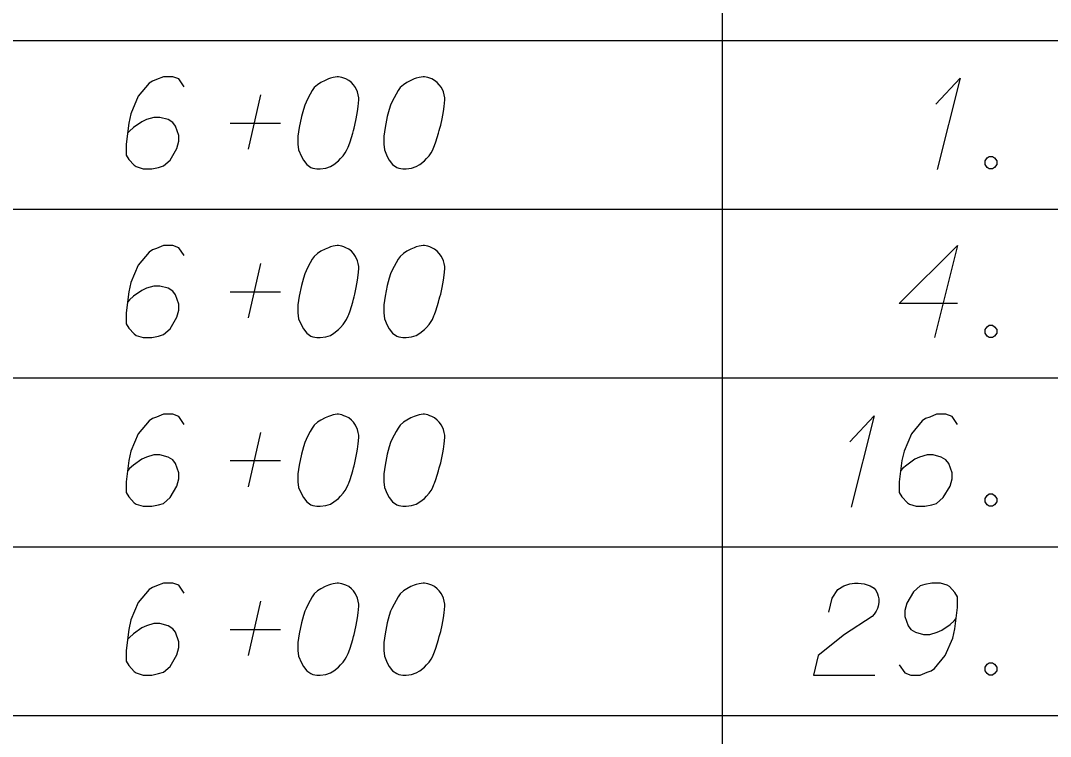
# Model space of a CAD drawing. Extents: x 2074207 to 2076812, y 516372 to 523312.
# Drawn here: x 2076345.6 to 2076399.3, y 518762.3 to 518799.6 of the extents above; entities that cross this region are included whole.
import ezdxf

# ---------------------------------------------------------------- set-up
doc = ezdxf.new("R2010")
doc.units = 0
doc.layers.add('Prop DirtTable_ Soil Test Results - Outline (Minor)', color=7, linetype='Continuous')
doc.layers.add('Prop DirtTable_ Soil Test Results - Tx (Sample Data)', color=7, linetype='Continuous')

msp = doc.modelspace()

# ---------------------------------------------------------------- linework, layer by layer
at = {"layer": 'Prop DirtTable_ Soil Test Results - Outline (Minor)'}
for p, q in [((2076382.2, 518807.343), (2076382.2, 518798.543)), ((2076260.609, 518798.543), (2076811.903, 518798.543)), ((2076260.609, 518798.543), (2076811.903, 518798.543)), ((2076382.2, 518798.543), (2076382.2, 518789.743)), ((2076260.609, 518789.743), (2076811.903, 518789.743)), ((2076260.609, 518789.743), (2076811.903, 518789.743)), ((2076382.2, 518789.743), (2076382.2, 518780.943)), ((2076260.609, 518780.943), (2076811.903, 518780.943)), ((2076260.609, 518780.943), (2076811.903, 518780.943)), ((2076382.2, 518780.943), (2076382.2, 518772.143)), ((2076260.609, 518772.143), (2076811.903, 518772.143)), ((2076260.609, 518772.143), (2076811.903, 518772.143)), ((2076382.2, 518772.143), (2076382.2, 518763.343)), ((2076260.609, 518763.343), (2076811.903, 518763.343)), ((2076260.609, 518763.343), (2076811.903, 518763.343)), ((2076382.2, 518763.343), (2076382.2, 518754.543))]:
    msp.add_line(p, q, dxfattribs=at)
at = {"layer": 'Prop DirtTable_ Soil Test Results - Tx (Sample Data)'}
for points in [[(2076354.149, 518796.121), (2076353.867, 518796.536), (2076353.55, 518796.65), (2076353.056, 518796.65), (2076352.703, 518796.498), (2076352.491, 518796.423), (2076352.315, 518796.309), (2076351.751, 518795.629), (2076351.363, 518794.722), (2076351.257, 518794.231), (2076351.116, 518793.135), (2076351.116, 518792.568), (2076351.257, 518792.341), (2076351.539, 518792.039), (2076351.645, 518791.963), (2076351.998, 518791.85), (2076352.456, 518791.85), (2076352.809, 518791.925), (2076353.056, 518792.001), (2076353.409, 518792.303), (2076353.761, 518792.908), (2076353.867, 518793.286), (2076353.867, 518793.588), (2076353.691, 518794.08), (2076353.55, 518794.269), (2076353.303, 518794.42), (2076352.879, 518794.533), (2076352.562, 518794.533), (2076352.174, 518794.42), (2076351.927, 518794.306), (2076351.504, 518794.004), (2076351.292, 518793.815), (2076351.186, 518793.702)], [(2076362.192, 518796.65), (2076362.122, 518796.65), (2076361.91, 518796.612), (2076361.769, 518796.574), (2076361.663, 518796.536), (2076361.487, 518796.461), (2076361.275, 518796.347), (2076361.099, 518796.234), (2076360.922, 518796.083), (2076360.816, 518795.932), (2076360.711, 518795.743), (2076360.605, 518795.554), (2076360.499, 518795.327), (2076360.428, 518795.176), (2076360.358, 518794.949), (2076360.252, 518794.571), (2076360.146, 518794.004), (2076360.076, 518793.55), (2076360.076, 518793.135), (2076360.111, 518792.832), (2076360.252, 518792.492), (2076360.358, 518792.303), (2076360.534, 518792.076), (2076360.746, 518791.925), (2076360.852, 518791.887), (2076361.063, 518791.85), (2076361.24, 518791.85), (2076361.522, 518791.887), (2076361.769, 518791.963), (2076361.945, 518792.076), (2076362.192, 518792.265), (2076362.298, 518792.379), (2076362.439, 518792.53), (2076362.545, 518792.681), (2076362.615, 518792.795), (2076362.686, 518792.983), (2076362.721, 518793.059), (2076362.792, 518793.248), (2076362.862, 518793.475), (2076362.933, 518793.702), (2076362.968, 518793.853), (2076363.003, 518793.966), (2076363.039, 518794.117), (2076363.109, 518794.458), (2076363.145, 518794.646), (2076363.18, 518794.835), (2076363.215, 518795.1), (2076363.25, 518795.44), (2076363.25, 518795.554), (2076363.215, 518795.705), (2076363.18, 518795.856), (2076363.074, 518796.083), (2076362.968, 518796.234), (2076362.862, 518796.347), (2076362.721, 518796.461), (2076362.58, 518796.536), (2076362.474, 518796.574), (2076362.369, 518796.612), (2076362.192, 518796.65)], [(2076366.672, 518796.65), (2076366.602, 518796.65), (2076366.39, 518796.612), (2076366.249, 518796.574), (2076366.143, 518796.536), (2076365.967, 518796.461), (2076365.755, 518796.347), (2076365.579, 518796.234), (2076365.402, 518796.083), (2076365.296, 518795.932), (2076365.191, 518795.743), (2076365.085, 518795.554), (2076364.979, 518795.327), (2076364.908, 518795.176), (2076364.838, 518794.949), (2076364.732, 518794.571), (2076364.626, 518794.004), (2076364.556, 518793.55), (2076364.556, 518793.135), (2076364.591, 518792.832), (2076364.732, 518792.492), (2076364.838, 518792.303), (2076365.014, 518792.076), (2076365.226, 518791.925), (2076365.332, 518791.887), (2076365.543, 518791.85), (2076365.72, 518791.85), (2076366.002, 518791.887), (2076366.249, 518791.963), (2076366.425, 518792.076), (2076366.672, 518792.265), (2076366.778, 518792.379), (2076366.919, 518792.53), (2076367.025, 518792.681), (2076367.095, 518792.795), (2076367.166, 518792.983), (2076367.201, 518793.059), (2076367.272, 518793.248), (2076367.342, 518793.475), (2076367.413, 518793.702), (2076367.448, 518793.853), (2076367.483, 518793.966), (2076367.519, 518794.117), (2076367.589, 518794.458), (2076367.625, 518794.646), (2076367.66, 518794.835), (2076367.695, 518795.1), (2076367.73, 518795.44), (2076367.73, 518795.554), (2076367.695, 518795.705), (2076367.66, 518795.856), (2076367.554, 518796.083), (2076367.448, 518796.234), (2076367.342, 518796.347), (2076367.201, 518796.461), (2076367.06, 518796.536), (2076366.954, 518796.574), (2076366.849, 518796.612), (2076366.672, 518796.65)], [(2076393.34, 518795.213), (2076394.61, 518796.574), (2076393.411, 518791.812)], [(2076357.5, 518792.87), (2076358.135, 518795.705)], [(2076356.548, 518794.231), (2076359.158, 518794.231)], [(2076396.127, 518792.492), (2076396.304, 518792.492), (2076396.409, 518792.417), (2076396.515, 518792.265), (2076396.515, 518792.076), (2076396.409, 518791.925), (2076396.304, 518791.85), (2076396.127, 518791.85), (2076396.021, 518791.925), (2076395.916, 518792.076), (2076395.916, 518792.265), (2076396.021, 518792.417), (2076396.127, 518792.492)], [(2076354.149, 518787.321), (2076353.867, 518787.736), (2076353.55, 518787.85), (2076353.056, 518787.85), (2076352.703, 518787.698), (2076352.491, 518787.623), (2076352.315, 518787.509), (2076351.751, 518786.829), (2076351.363, 518785.922), (2076351.257, 518785.431), (2076351.116, 518784.335), (2076351.116, 518783.768), (2076351.257, 518783.541), (2076351.539, 518783.239), (2076351.645, 518783.163), (2076351.998, 518783.05), (2076352.456, 518783.05), (2076352.809, 518783.125), (2076353.056, 518783.201), (2076353.409, 518783.503), (2076353.761, 518784.108), (2076353.867, 518784.486), (2076353.867, 518784.788), (2076353.691, 518785.28), (2076353.55, 518785.469), (2076353.303, 518785.62), (2076352.879, 518785.733), (2076352.562, 518785.733), (2076352.174, 518785.62), (2076351.927, 518785.506), (2076351.504, 518785.204), (2076351.292, 518785.015), (2076351.186, 518784.902)], [(2076362.192, 518787.85), (2076362.122, 518787.85), (2076361.91, 518787.812), (2076361.769, 518787.774), (2076361.663, 518787.736), (2076361.487, 518787.661), (2076361.275, 518787.547), (2076361.099, 518787.434), (2076360.922, 518787.283), (2076360.816, 518787.132), (2076360.711, 518786.943), (2076360.605, 518786.754), (2076360.499, 518786.527), (2076360.428, 518786.376), (2076360.358, 518786.149), (2076360.252, 518785.771), (2076360.146, 518785.204), (2076360.076, 518784.75), (2076360.076, 518784.335), (2076360.111, 518784.032), (2076360.252, 518783.692), (2076360.358, 518783.503), (2076360.534, 518783.276), (2076360.746, 518783.125), (2076360.852, 518783.087), (2076361.063, 518783.05), (2076361.24, 518783.05), (2076361.522, 518783.087), (2076361.769, 518783.163), (2076361.945, 518783.276), (2076362.192, 518783.465), (2076362.298, 518783.579), (2076362.439, 518783.73), (2076362.545, 518783.881), (2076362.615, 518783.995), (2076362.686, 518784.183), (2076362.721, 518784.259), (2076362.792, 518784.448), (2076362.862, 518784.675), (2076362.933, 518784.902), (2076362.968, 518785.053), (2076363.003, 518785.166), (2076363.039, 518785.317), (2076363.109, 518785.658), (2076363.145, 518785.846), (2076363.18, 518786.035), (2076363.215, 518786.3), (2076363.25, 518786.64), (2076363.25, 518786.754), (2076363.215, 518786.905), (2076363.18, 518787.056), (2076363.074, 518787.283), (2076362.968, 518787.434), (2076362.862, 518787.547), (2076362.721, 518787.661), (2076362.58, 518787.736), (2076362.474, 518787.774), (2076362.369, 518787.812), (2076362.192, 518787.85)], [(2076366.672, 518787.85), (2076366.602, 518787.85), (2076366.39, 518787.812), (2076366.249, 518787.774), (2076366.143, 518787.736), (2076365.967, 518787.661), (2076365.755, 518787.547), (2076365.579, 518787.434), (2076365.402, 518787.283), (2076365.296, 518787.132), (2076365.191, 518786.943), (2076365.085, 518786.754), (2076364.979, 518786.527), (2076364.908, 518786.376), (2076364.838, 518786.149), (2076364.732, 518785.771), (2076364.626, 518785.204), (2076364.556, 518784.75), (2076364.556, 518784.335), (2076364.591, 518784.032), (2076364.732, 518783.692), (2076364.838, 518783.503), (2076365.014, 518783.276), (2076365.226, 518783.125), (2076365.332, 518783.087), (2076365.543, 518783.05), (2076365.72, 518783.05), (2076366.002, 518783.087), (2076366.249, 518783.163), (2076366.425, 518783.276), (2076366.672, 518783.465), (2076366.778, 518783.579), (2076366.919, 518783.73), (2076367.025, 518783.881), (2076367.095, 518783.995), (2076367.166, 518784.183), (2076367.201, 518784.259), (2076367.272, 518784.448), (2076367.342, 518784.675), (2076367.413, 518784.902), (2076367.448, 518785.053), (2076367.483, 518785.166), (2076367.519, 518785.317), (2076367.589, 518785.658), (2076367.625, 518785.846), (2076367.66, 518786.035), (2076367.695, 518786.3), (2076367.73, 518786.64), (2076367.73, 518786.754), (2076367.695, 518786.905), (2076367.66, 518787.056), (2076367.554, 518787.283), (2076367.448, 518787.434), (2076367.342, 518787.547), (2076367.201, 518787.661), (2076367.06, 518787.736), (2076366.954, 518787.774), (2076366.849, 518787.812), (2076366.672, 518787.85)], [(2076394.469, 518784.826), (2076391.436, 518784.826), (2076394.469, 518787.85), (2076393.27, 518783.05)], [(2076357.5, 518784.07), (2076358.135, 518786.905)], [(2076356.548, 518785.431), (2076359.158, 518785.431)], [(2076396.127, 518783.692), (2076396.304, 518783.692), (2076396.409, 518783.617), (2076396.515, 518783.465), (2076396.515, 518783.276), (2076396.409, 518783.125), (2076396.304, 518783.05), (2076396.127, 518783.05), (2076396.021, 518783.125), (2076395.916, 518783.276), (2076395.916, 518783.465), (2076396.021, 518783.617), (2076396.127, 518783.692)], [(2076354.149, 518778.521), (2076353.867, 518778.936), (2076353.55, 518779.05), (2076353.056, 518779.05), (2076352.703, 518778.898), (2076352.491, 518778.823), (2076352.315, 518778.709), (2076351.751, 518778.029), (2076351.363, 518777.122), (2076351.257, 518776.631), (2076351.116, 518775.535), (2076351.116, 518774.968), (2076351.257, 518774.741), (2076351.539, 518774.439), (2076351.645, 518774.363), (2076351.998, 518774.25), (2076352.456, 518774.25), (2076352.809, 518774.325), (2076353.056, 518774.401), (2076353.409, 518774.703), (2076353.761, 518775.308), (2076353.867, 518775.686), (2076353.867, 518775.988), (2076353.691, 518776.48), (2076353.55, 518776.669), (2076353.303, 518776.82), (2076352.879, 518776.933), (2076352.562, 518776.933), (2076352.174, 518776.82), (2076351.927, 518776.706), (2076351.504, 518776.404), (2076351.292, 518776.215), (2076351.186, 518776.102)], [(2076362.192, 518779.05), (2076362.122, 518779.05), (2076361.91, 518779.012), (2076361.769, 518778.974), (2076361.663, 518778.936), (2076361.487, 518778.861), (2076361.275, 518778.747), (2076361.099, 518778.634), (2076360.922, 518778.483), (2076360.816, 518778.332), (2076360.711, 518778.143), (2076360.605, 518777.954), (2076360.499, 518777.727), (2076360.428, 518777.576), (2076360.358, 518777.349), (2076360.252, 518776.971), (2076360.146, 518776.404), (2076360.076, 518775.95), (2076360.076, 518775.535), (2076360.111, 518775.232), (2076360.252, 518774.892), (2076360.358, 518774.703), (2076360.534, 518774.476), (2076360.746, 518774.325), (2076360.852, 518774.287), (2076361.063, 518774.25), (2076361.24, 518774.25), (2076361.522, 518774.287), (2076361.769, 518774.363), (2076361.945, 518774.476), (2076362.192, 518774.665), (2076362.298, 518774.779), (2076362.439, 518774.93), (2076362.545, 518775.081), (2076362.615, 518775.195), (2076362.686, 518775.383), (2076362.721, 518775.459), (2076362.792, 518775.648), (2076362.862, 518775.875), (2076362.933, 518776.102), (2076362.968, 518776.253), (2076363.003, 518776.366), (2076363.039, 518776.517), (2076363.109, 518776.858), (2076363.145, 518777.046), (2076363.18, 518777.235), (2076363.215, 518777.5), (2076363.25, 518777.84), (2076363.25, 518777.954), (2076363.215, 518778.105), (2076363.18, 518778.256), (2076363.074, 518778.483), (2076362.968, 518778.634), (2076362.862, 518778.747), (2076362.721, 518778.861), (2076362.58, 518778.936), (2076362.474, 518778.974), (2076362.369, 518779.012), (2076362.192, 518779.05)], [(2076366.672, 518779.05), (2076366.602, 518779.05), (2076366.39, 518779.012), (2076366.249, 518778.974), (2076366.143, 518778.936), (2076365.967, 518778.861), (2076365.755, 518778.747), (2076365.579, 518778.634), (2076365.402, 518778.483), (2076365.296, 518778.332), (2076365.191, 518778.143), (2076365.085, 518777.954), (2076364.979, 518777.727), (2076364.908, 518777.576), (2076364.838, 518777.349), (2076364.732, 518776.971), (2076364.626, 518776.404), (2076364.556, 518775.95), (2076364.556, 518775.535), (2076364.591, 518775.232), (2076364.732, 518774.892), (2076364.838, 518774.703), (2076365.014, 518774.476), (2076365.226, 518774.325), (2076365.332, 518774.287), (2076365.543, 518774.25), (2076365.72, 518774.25), (2076366.002, 518774.287), (2076366.249, 518774.363), (2076366.425, 518774.476), (2076366.672, 518774.665), (2076366.778, 518774.779), (2076366.919, 518774.93), (2076367.025, 518775.081), (2076367.095, 518775.195), (2076367.166, 518775.383), (2076367.201, 518775.459), (2076367.272, 518775.648), (2076367.342, 518775.875), (2076367.413, 518776.102), (2076367.448, 518776.253), (2076367.483, 518776.366), (2076367.519, 518776.517), (2076367.589, 518776.858), (2076367.625, 518777.046), (2076367.66, 518777.235), (2076367.695, 518777.5), (2076367.73, 518777.84), (2076367.73, 518777.954), (2076367.695, 518778.105), (2076367.66, 518778.256), (2076367.554, 518778.483), (2076367.448, 518778.634), (2076367.342, 518778.747), (2076367.201, 518778.861), (2076367.06, 518778.936), (2076366.954, 518778.974), (2076366.849, 518779.012), (2076366.672, 518779.05)], [(2076388.86, 518777.613), (2076390.13, 518778.974), (2076388.931, 518774.212)], [(2076394.469, 518778.521), (2076394.187, 518778.936), (2076393.87, 518779.05), (2076393.376, 518779.05), (2076393.023, 518778.898), (2076392.811, 518778.823), (2076392.635, 518778.709), (2076392.071, 518778.029), (2076391.683, 518777.122), (2076391.577, 518776.631), (2076391.436, 518775.535), (2076391.436, 518774.968), (2076391.577, 518774.741), (2076391.859, 518774.439), (2076391.965, 518774.363), (2076392.318, 518774.25), (2076392.776, 518774.25), (2076393.129, 518774.325), (2076393.376, 518774.401), (2076393.729, 518774.703), (2076394.081, 518775.308), (2076394.187, 518775.686), (2076394.187, 518775.988), (2076394.011, 518776.48), (2076393.87, 518776.669), (2076393.623, 518776.82), (2076393.199, 518776.933), (2076392.882, 518776.933), (2076392.494, 518776.82), (2076392.247, 518776.706), (2076391.824, 518776.404), (2076391.612, 518776.215), (2076391.506, 518776.102)], [(2076357.5, 518775.27), (2076358.135, 518778.105)], [(2076356.548, 518776.631), (2076359.158, 518776.631)], [(2076396.127, 518774.892), (2076396.304, 518774.892), (2076396.409, 518774.817), (2076396.515, 518774.665), (2076396.515, 518774.476), (2076396.409, 518774.325), (2076396.304, 518774.25), (2076396.127, 518774.25), (2076396.021, 518774.325), (2076395.916, 518774.476), (2076395.916, 518774.665), (2076396.021, 518774.817), (2076396.127, 518774.892)], [(2076354.149, 518769.721), (2076353.867, 518770.136), (2076353.55, 518770.25), (2076353.056, 518770.25), (2076352.703, 518770.098), (2076352.491, 518770.023), (2076352.315, 518769.909), (2076351.751, 518769.229), (2076351.363, 518768.322), (2076351.257, 518767.831), (2076351.116, 518766.735), (2076351.116, 518766.168), (2076351.257, 518765.941), (2076351.539, 518765.639), (2076351.645, 518765.563), (2076351.998, 518765.45), (2076352.456, 518765.45), (2076352.809, 518765.525), (2076353.056, 518765.601), (2076353.409, 518765.903), (2076353.761, 518766.508), (2076353.867, 518766.886), (2076353.867, 518767.188), (2076353.691, 518767.68), (2076353.55, 518767.869), (2076353.303, 518768.02), (2076352.879, 518768.133), (2076352.562, 518768.133), (2076352.174, 518768.02), (2076351.927, 518767.906), (2076351.504, 518767.604), (2076351.292, 518767.415), (2076351.186, 518767.302)], [(2076362.192, 518770.25), (2076362.122, 518770.25), (2076361.91, 518770.212), (2076361.769, 518770.174), (2076361.663, 518770.136), (2076361.487, 518770.061), (2076361.275, 518769.947), (2076361.099, 518769.834), (2076360.922, 518769.683), (2076360.816, 518769.532), (2076360.711, 518769.343), (2076360.605, 518769.154), (2076360.499, 518768.927), (2076360.428, 518768.776), (2076360.358, 518768.549), (2076360.252, 518768.171), (2076360.146, 518767.604), (2076360.076, 518767.15), (2076360.076, 518766.735), (2076360.111, 518766.432), (2076360.252, 518766.092), (2076360.358, 518765.903), (2076360.534, 518765.676), (2076360.746, 518765.525), (2076360.852, 518765.487), (2076361.063, 518765.45), (2076361.24, 518765.45), (2076361.522, 518765.487), (2076361.769, 518765.563), (2076361.945, 518765.676), (2076362.192, 518765.865), (2076362.298, 518765.979), (2076362.439, 518766.13), (2076362.545, 518766.281), (2076362.615, 518766.395), (2076362.686, 518766.583), (2076362.721, 518766.659), (2076362.792, 518766.848), (2076362.862, 518767.075), (2076362.933, 518767.302), (2076362.968, 518767.453), (2076363.003, 518767.566), (2076363.039, 518767.717), (2076363.109, 518768.058), (2076363.145, 518768.246), (2076363.18, 518768.435), (2076363.215, 518768.7), (2076363.25, 518769.04), (2076363.25, 518769.154), (2076363.215, 518769.305), (2076363.18, 518769.456), (2076363.074, 518769.683), (2076362.968, 518769.834), (2076362.862, 518769.947), (2076362.721, 518770.061), (2076362.58, 518770.136), (2076362.474, 518770.174), (2076362.369, 518770.212), (2076362.192, 518770.25)], [(2076366.672, 518770.25), (2076366.602, 518770.25), (2076366.39, 518770.212), (2076366.249, 518770.174), (2076366.143, 518770.136), (2076365.967, 518770.061), (2076365.755, 518769.947), (2076365.579, 518769.834), (2076365.402, 518769.683), (2076365.296, 518769.532), (2076365.191, 518769.343), (2076365.085, 518769.154), (2076364.979, 518768.927), (2076364.908, 518768.776), (2076364.838, 518768.549), (2076364.732, 518768.171), (2076364.626, 518767.604), (2076364.556, 518767.15), (2076364.556, 518766.735), (2076364.591, 518766.432), (2076364.732, 518766.092), (2076364.838, 518765.903), (2076365.014, 518765.676), (2076365.226, 518765.525), (2076365.332, 518765.487), (2076365.543, 518765.45), (2076365.72, 518765.45), (2076366.002, 518765.487), (2076366.249, 518765.563), (2076366.425, 518765.676), (2076366.672, 518765.865), (2076366.778, 518765.979), (2076366.919, 518766.13), (2076367.025, 518766.281), (2076367.095, 518766.395), (2076367.166, 518766.583), (2076367.201, 518766.659), (2076367.272, 518766.848), (2076367.342, 518767.075), (2076367.413, 518767.302), (2076367.448, 518767.453), (2076367.483, 518767.566), (2076367.519, 518767.717), (2076367.589, 518768.058), (2076367.625, 518768.246), (2076367.66, 518768.435), (2076367.695, 518768.7), (2076367.73, 518769.04), (2076367.73, 518769.154), (2076367.695, 518769.305), (2076367.66, 518769.456), (2076367.554, 518769.683), (2076367.448, 518769.834), (2076367.342, 518769.947), (2076367.201, 518770.061), (2076367.06, 518770.136), (2076366.954, 518770.174), (2076366.849, 518770.212), (2076366.672, 518770.25)], [(2076387.767, 518768.738), (2076387.943, 518769.456), (2076388.226, 518769.909), (2076388.543, 518770.098), (2076388.86, 518770.212), (2076389.107, 518770.25), (2076389.284, 518770.25), (2076389.601, 518770.212), (2076389.813, 518770.136), (2076389.919, 518770.098), (2076390.13, 518769.985), (2076390.236, 518769.834), (2076390.307, 518769.683), (2076390.342, 518769.569), (2076390.377, 518769.418), (2076390.377, 518769.229), (2076390.342, 518769.04), (2076390.307, 518768.927), (2076390.236, 518768.776), (2076390.13, 518768.624), (2076390.025, 518768.511), (2076388.578, 518767.566), (2076387.203, 518766.47), (2076386.956, 518765.45), (2076390.166, 518765.45)], [(2076391.436, 518765.979), (2076391.718, 518765.563), (2076392.035, 518765.45), (2076392.529, 518765.45), (2076392.882, 518765.601), (2076393.094, 518765.676), (2076393.27, 518765.79), (2076393.834, 518766.47), (2076394.222, 518767.377), (2076394.328, 518767.869), (2076394.469, 518768.965), (2076394.469, 518769.532), (2076394.328, 518769.758), (2076394.046, 518770.061), (2076393.94, 518770.136), (2076393.587, 518770.25), (2076393.129, 518770.25), (2076392.776, 518770.174), (2076392.529, 518770.098), (2076392.176, 518769.796), (2076391.824, 518769.191), (2076391.718, 518768.813), (2076391.718, 518768.511), (2076391.894, 518768.02), (2076392.035, 518767.831), (2076392.282, 518767.68), (2076392.706, 518767.566), (2076393.023, 518767.566), (2076393.411, 518767.68), (2076393.658, 518767.793), (2076394.081, 518768.095), (2076394.293, 518768.284), (2076394.399, 518768.398)], [(2076357.5, 518766.47), (2076358.135, 518769.305)], [(2076356.548, 518767.831), (2076359.158, 518767.831)], [(2076396.127, 518766.092), (2076396.304, 518766.092), (2076396.409, 518766.017), (2076396.515, 518765.865), (2076396.515, 518765.676), (2076396.409, 518765.525), (2076396.304, 518765.45), (2076396.127, 518765.45), (2076396.021, 518765.525), (2076395.916, 518765.676), (2076395.916, 518765.865), (2076396.021, 518766.017), (2076396.127, 518766.092)]]:
    msp.add_lwpolyline(points, dxfattribs=at)

doc.saveas('drawing.dxf')
